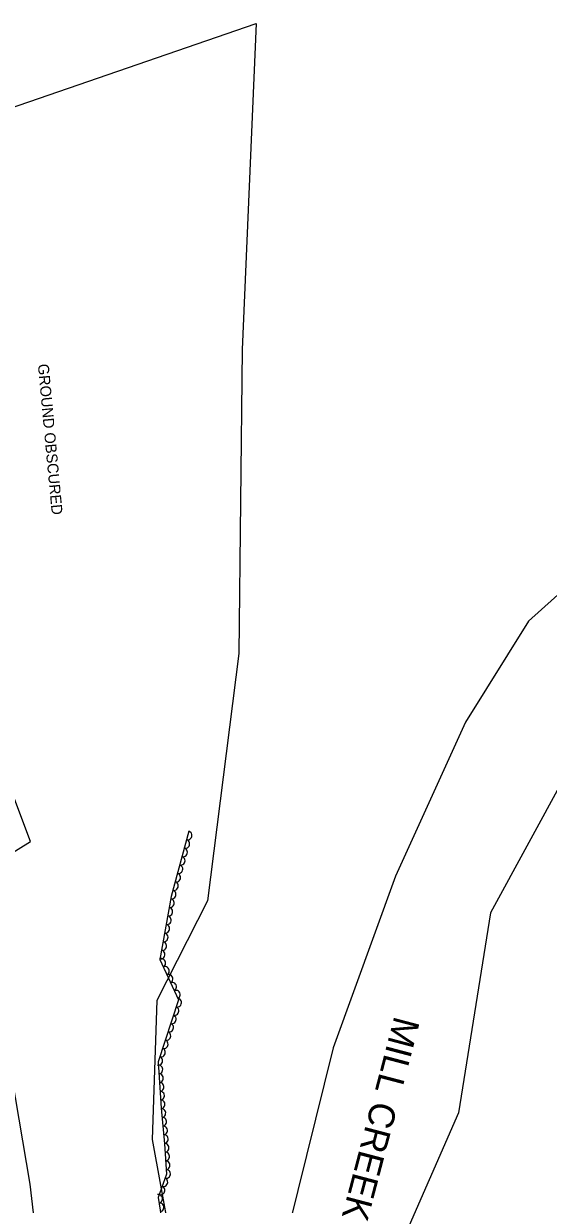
# Model space of a CAD drawing. Extents: x 1746719 to 1766531, y 631721 to 662391.
# Drawn here: x 1754048 to 1754289, y 651465 to 652006 of the extents above; entities that cross this region are included whole.
import ezdxf

# ---------------------------------------------------------------- set-up
doc = ezdxf.new("R2010")
doc.units = 0
for name, color, linetype in [('SURVEY - AERIAL SURVEY - Photo Control - Points - Locators', 7, 'Continuous'), ('SURVEY - AERIAL SURVEY - Photo Control with Text', 7, 'Continuous'), ('SURVEY - CONTROL - Points - Locators', 7, 'Continuous'), ('SURVEY - CONTROL - Points - Numbers', 7, 'Continuous')]:
    doc.layers.add(name, color=color, linetype=linetype)

msp = doc.modelspace()

# ---------------------------------------------------------------- linework, layer by layer
at = {"layer": 'SURVEY - AERIAL SURVEY - Photo Control - Points - Locators'}
msp.add_lwpolyline([(1754060.26, 651396.75), (1754051.2, 651474.09), (1754042.77, 651523.73), (1754022.78, 651571.89), (1754020.43, 651612.05), (1754051.33, 651631.18), (1754041.47, 651657.49), (1754018.37, 651652), (1753998.55, 651691.46), (1753990.06, 651778.07), (1753977.76, 651840.93), (1753964.49, 651940.32), (1754154.76, 652005.85), (1754148.3, 651856.48), (1754146.83, 651717.33), (1754132.38, 651604), (1754109.23, 651558.36), (1754107.03, 651494.65), (1754118.81, 651430.22)], dxfattribs=at)
at = {"layer": 'SURVEY - AERIAL SURVEY - Photo Control with Text'}
msp.add_lwpolyline([(1754123.93, 651635.81), (1754115.82, 651605.86), (1754110.63, 651577), (1754119.1, 651558.62), (1754109.82, 651530.12), (1754111.19, 651508.9), (1754112.78, 651492.66), (1754113.58, 651478.66), (1754109.82, 651468.02), (1754111.99, 651454.45), (1754119.32, 651436.02), (1754131.93, 651435.29)], dxfattribs=at)
for centre, major_axis in [((1754123.41, 651633.87), (-0.52, -1.93)), ((1754122.36, 651630.01), (-0.52, -1.93)), ((1754120.27, 651622.29), (-0.52, -1.93)), ((1754121.32, 651626.15), (-0.52, -1.93)), ((1754119.23, 651618.43), (-0.52, -1.93)), ((1754118.18, 651614.57), (-0.52, -1.93)), ((1754116.09, 651606.85), (-0.52, -1.93)), ((1754117.14, 651610.71), (-0.52, -1.93)), ((1754115.3, 651602.93), (-0.35, -1.97)), ((1754113.88, 651595.06), (-0.35, -1.97)), ((1754114.59, 651598.99), (-0.35, -1.97)), ((1754113.17, 651591.12), (-0.35, -1.97)), ((1754112.46, 651587.18), (-0.35, -1.97)), ((1754111.05, 651579.31), (-0.35, -1.97)), ((1754111.76, 651583.25), (-0.35, -1.97)), ((1754111.33, 651575.5), (0.84, -1.82)), ((1754113, 651571.86), (0.84, -1.82)), ((1754114.67, 651568.23), (0.84, -1.82)), ((1754116.35, 651564.6), (0.84, -1.82)), ((1754118.02, 651560.96), (0.84, -1.82)), ((1754118.66, 651557.27), (-0.62, -1.9)), ((1754117.42, 651553.47), (-0.62, -1.9)), ((1754116.18, 651549.66), (-0.62, -1.9)), ((1754113.7, 651542.06), (-0.62, -1.9)), ((1754114.94, 651545.86), (-0.62, -1.9)), ((1754112.47, 651538.25), (-0.62, -1.9)), ((1754109.99, 651530.64), (-0.62, -1.9)), ((1754111.23, 651534.45), (-0.62, -1.9)), ((1754110.04, 651526.68), (0.13, -2)), ((1754110.3, 651522.69), (0.13, -2)), ((1754110.55, 651518.7), (0.13, -2)), ((1754110.81, 651514.7), (0.13, -2)), ((1754111.07, 651510.71), (0.13, -2)), ((1754111.4, 651506.73), (0.2, -1.99)), ((1754111.79, 651502.75), (0.2, -1.99)), ((1754112.18, 651498.76), (0.2, -1.99)), ((1754112.57, 651494.78), (0.2, -1.99)), ((1754112.88, 651490.8), (0.11, -2)), ((1754113.11, 651486.8), (0.11, -2)), ((1754113.34, 651482.81), (0.11, -2)), ((1754113.57, 651478.82), (0.11, -2)), ((1754110.97, 651471.27), (-0.67, -1.89)), ((1754112.3, 651475.04), (-0.67, -1.89)), ((1754109.91, 651467.47), (0.32, -1.97)), ((1754110.54, 651463.52), (0.32, -1.97))]:
    msp.add_ellipse(centre, major_axis=major_axis, ratio=0.940188, start_param=0, end_param=3.141593, dxfattribs=at)
at = {"layer": 'SURVEY - CONTROL - Points - Locators'}
for points in [[(1754355.39, 651800.12), (1754279.49, 651732.05), (1754250.7, 651685.75), (1754218.54, 651615.28), (1754190.08, 651536.67), (1754169.64, 651454.54), (1754162.69, 651391.74), (1754167.28, 651333.43), (1754239.48, 650996.5), (1754258.15, 650928.17), (1754277.98, 650866.22), (1754308.69, 650819.4), (1754334.91, 650784.12), (1754384.39, 650741.68), (1754438.42, 650718.28), (1754518.34, 650691.93), (1754607.58, 650664.15), (1754710.2, 650648.48)], [(1754389.89, 651761.65), (1754319.48, 651698.5), (1754296.33, 651661.28), (1754262.05, 651598.43), (1754247.41, 651506.85), (1754220.62, 651445.41), (1754214.59, 651390.92), (1754218.53, 651340.91), (1754289.71, 651008.73), (1754307.7, 650942.87), (1754325.06, 650888.68), (1754351.07, 650849.01), (1754367.14, 650811.09), (1754406.29, 650777.49), (1754456.82, 650766.63), (1754530.29, 650748.7), (1754619.23, 650714.65), (1754717.99, 650699.57)]]:
    msp.add_lwpolyline(points, dxfattribs=at)

# ---------------------------------------------------------------- texts
at = {"layer": 'SURVEY - AERIAL SURVEY - Photo Control - Points - Locators'}
msp.add_text('GROUND OBSCURED', height=5, rotation=275.3424, dxfattribs=at).set_placement((1754054.67, 651849.74))
at = {"layer": 'SURVEY - CONTROL - Points - Numbers'}
msp.add_text('MILL CREEK', height=12, rotation=255.277, dxfattribs=at).set_placement((1754218.18, 651551.59))

doc.saveas('drawing.dxf')
